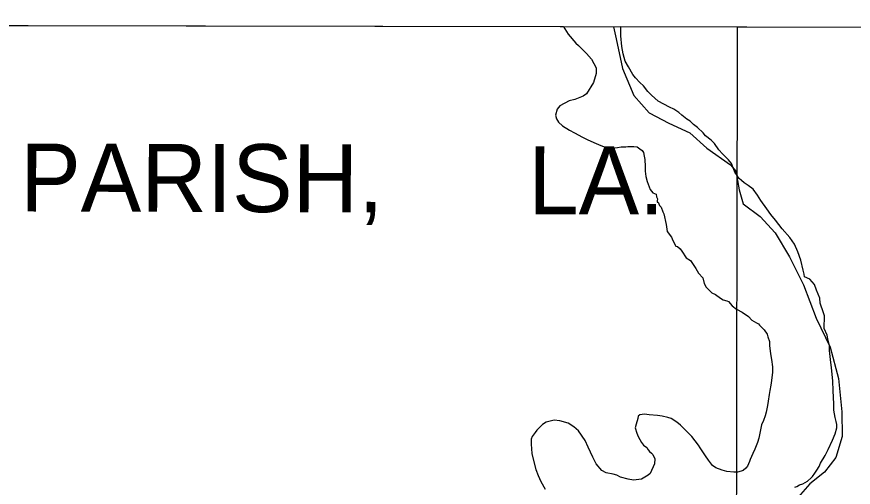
# Model space of a CAD drawing. Extents: x 3192986 to 3230865, y 867483 to 892886.
# Drawn here: x 3210781 to 3213246, y 889724 to 891109 of the extents above; entities that cross this region are included whole.
import ezdxf

# ---------------------------------------------------------------- set-up
doc = ezdxf.new("R2010")
doc.units = 0
for name, color, linetype in [('V-GRID-FRAM', 7, 'Continuous'), ('V-GRID-MAJR', 7, 'Continuous'), ('V-ROAD-CNTR', 7, 'Continuous'), ('V-SITE-VEGE', 7, 'Continuous'), ('V-TOPO-GNAM-IDEN', 7, 'Continuous')]:
    doc.layers.add(name, color=color, linetype=linetype)

msp = doc.modelspace()

# ---------------------------------------------------------------- linework, layer by layer
at = {"layer": 'V-GRID-FRAM'}
msp.add_lwpolyline([(3197228.983, 891108.84), (3228580.585, 891049.56), (3228554.131, 872861.567), (3197186.656, 872920.878)], dxfattribs=at)
at = {"layer": 'V-GRID-MAJR'}
msp.add_spline([(3212870.393, 872891.223), (3212881.85, 878950.417), (3212893.313, 885013.077), (3212904.7770000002, 891075.7810000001), (3212904.7830000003, 891079.2000000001)], degree=3, dxfattribs=at)
at = {"layer": 'V-ROAD-CNTR'}
msp.add_lwpolyline([(3212539.623883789, 891079.1958139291), (3212547.312868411, 891044.0408842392), (3212566.254830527, 890956.5570592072), (3212599.185764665, 890877.1092181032), (3212644.175674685, 890825.4833213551), (3212702.295558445, 890795.7523808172), (3212764.0694348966, 890767.3264376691), (3212814.489334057, 890722.3285276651), (3212884.586193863, 890673.074626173), (3212900.1401627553, 890654.099664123), (3212909.610143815, 890599.2657737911), (3212921.6641197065, 890558.3158556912), (3212971.589019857, 890521.0949301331), (3213015.900931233, 890472.5220272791), (3213058.2278465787, 890401.8181686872), (3213099.0137650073, 890319.186333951), (3213136.954689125, 890221.6265290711), (3213177.610607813, 890136.2546998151), (3213201.979559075, 890044.3068837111), (3213211.8115394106, 889945.6790809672), (3213213.398536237, 889873.072226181), (3213194.550573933, 889811.4543494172), (3213161.428640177, 889768.6024351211), (3213117.422728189, 889733.6855049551), (3213070.154822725, 889679.0636141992)], dxfattribs=at)
at = {"layer": 'V-SITE-VEGE'}
for p, q in [((3208500.8306227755, 891087.5270499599), (3212391.740870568, 891080.1700683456)), ((3212391.740870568, 891080.1700683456), (3212395.687, 891073.6479999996)), ((3212395.687, 891073.6479999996), (3212406.318, 891057.5769999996)), ((3212406.318, 891057.5769999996), (3212428.678, 891031.3749999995)), ((3212561.47, 891075.6569999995), (3212561.0217989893, 891079.8499898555)), ((3212561.0217989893, 891079.8499898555), (3217138.5755593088, 891071.1946941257)), ((3212561.065, 891052.8359999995), (3212561.47, 891075.6569999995)), ((3212428.678, 891031.3749999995), (3212436.4930000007, 891024.2869999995)), ((3212564.467, 891021.0159999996), (3212561.0650000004, 891052.8359999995)), ((3212436.4930000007, 891024.2869999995), (3212459.9, 891001.0419999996)), ((3212568.0650000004, 891000.1099999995), (3212564.467, 891021.0159999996)), ((3212459.9, 891001.0419999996), (3212474.482000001, 890983.9109999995)), ((3212474.482, 890983.9109999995), (3212487.931, 890958.8599999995)), ((3212573.629, 890978.1739999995), (3212568.065, 891000.1099999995)), ((3212487.931, 890958.8599999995), (3212488.6210000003, 890941.9739999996)), ((3212583.2510000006, 890961.1329999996), (3212573.6290000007, 890978.1739999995)), ((3212596.753, 890939.0549999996), (3212583.2510000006, 890961.1329999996)), ((3212488.6210000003, 890941.9739999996), (3212480.208, 890915.3269999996)), ((3212604.5130000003, 890928.9939999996), (3212596.753, 890939.0549999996)), ((3212480.208, 890915.3269999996), (3212459.7630000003, 890881.9489999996)), ((3212617.166, 890914.8729999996), (3212604.5130000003, 890928.9939999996)), ((3212627.92, 890905.7489999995), (3212617.166, 890914.8729999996)), ((3212640.519, 890888.6519999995), (3212627.92, 890905.7489999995)), ((3212651.236, 890877.5439999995), (3212640.519, 890888.6519999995)), ((3212408.774, 890861.0179999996), (3212381.7200000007, 890846.6129999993)), ((3212425.7290000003, 890865.6799999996), (3212408.774, 890861.0179999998)), ((3212449.717, 890875.1759999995), (3212425.7290000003, 890865.6799999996)), ((3212459.7630000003, 890881.9489999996), (3212449.717, 890875.1759999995)), ((3212670.7800000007, 890860.3219999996), (3212651.2360000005, 890877.5439999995)), ((3212704.216, 890842.8549999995), (3212670.7800000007, 890860.3219999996)), ((3212373.6050000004, 890836.8339999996), (3212368.3260000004, 890819.0609999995)), ((3212381.72, 890846.6129999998), (3212373.605, 890836.8339999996)), ((3212717.0060000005, 890836.6719999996), (3212704.216, 890842.8549999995)), ((3212731.7120000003, 890826.4849999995), (3212717.0060000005, 890836.6719999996)), ((3212368.3260000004, 890819.0609999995), (3212371.109, 890808.0939999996)), ((3212740.5190000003, 890819.3809999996), (3212731.7120000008, 890826.4849999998)), ((3212755.1910000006, 890807.2089999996), (3212740.5190000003, 890819.3809999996)), ((3212371.109, 890808.0939999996), (3212377.875, 890798.0489999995)), ((3212377.875, 890798.0489999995), (3212389.606, 890787.9149999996)), ((3212389.606, 890787.9149999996), (3212410.2110000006, 890774.6459999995)), ((3212765.005, 890801.0799999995), (3212755.1910000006, 890807.2089999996)), ((3212774.768, 890791.9719999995), (3212765.005, 890801.0799999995)), ((3212786.515, 890782.8319999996), (3212774.7680000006, 890791.9719999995)), ((3212410.2110000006, 890774.6459999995), (3212424.9710000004, 890767.4349999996)), ((3212424.9710000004, 890767.4349999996), (3212448.5540000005, 890754.1129999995)), ((3212803.102, 890766.6569999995), (3212786.515, 890782.8319999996)), ((3212810.896, 890758.5769999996), (3212803.1020000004, 890766.6569999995)), ((3212448.5540000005, 890754.1129999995), (3212464.3050000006, 890746.8849999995)), ((3212464.3050000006, 890746.8849999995), (3212487.923, 890735.5479999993)), ((3212487.923, 890735.5479999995), (3212501.708, 890729.3459999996)), ((3212827.5320000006, 890745.3779999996), (3212810.896, 890758.5769999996)), ((3212837.279, 890735.2789999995), (3212827.532, 890745.3779999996)), ((3212849.86, 890717.1909999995), (3212837.279, 890735.2789999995)), ((3212501.708, 890729.3459999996), (3212514.5340000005, 890725.1479999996)), ((3212514.5340000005, 890725.1479999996), (3212519.478, 890724.0669999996)), ((3212519.478, 890724.0669999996), (3212527.381, 890721.9409999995)), ((3212527.381, 890721.9409999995), (3212535.3170000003, 890721.7989999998)), ((3212535.3170000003, 890721.7989999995), (3212551.2280000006, 890723.5009999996)), ((3212551.2280000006, 890723.5009999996), (3212562.1950000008, 890726.2829999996)), ((3212562.1950000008, 890726.2829999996), (3212576.0870000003, 890726.0369999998)), ((3212576.0870000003, 890726.0369999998), (3212582.057, 890726.9239999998)), ((3212582.057, 890726.9239999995), (3212598.9240000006, 890726.6229999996)), ((3212598.9240000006, 890726.6229999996), (3212608.828, 890725.4529999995)), ((3212608.828, 890725.4529999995), (3212612.7630000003, 890723.3989999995)), ((3212612.7630000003, 890723.3989999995), (3212616.678, 890720.3519999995)), ((3212616.678, 890720.3519999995), (3212623.5350000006, 890715.2659999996)), ((3212623.5350000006, 890715.2659999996), (3212627.396, 890709.2429999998)), ((3212860.5600000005, 890705.0899999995), (3212849.8600000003, 890717.1909999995)), ((3212627.396, 890709.2429999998), (3212630.1790000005, 890698.2759999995)), ((3212630.179, 890698.2759999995), (3212631.987, 890688.3189999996)), ((3212631.9870000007, 890688.3189999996), (3212632.626, 890668.4569999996)), ((3212878.12, 890687.9029999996), (3212860.56, 890705.0899999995)), ((3212886.8550000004, 890676.8319999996), (3212878.1200000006, 890687.9029999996)), ((3212632.626, 890668.4569999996), (3212632.378, 890654.5639999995)), ((3212893.482, 890658.8479999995), (3212886.855, 890676.8319999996)), ((3212632.378, 890654.5639999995), (3212635.071, 890638.6379999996)), ((3212635.0710000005, 890638.6379999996), (3212638.7760000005, 890623.6859999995)), ((3212897.3100000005, 890650.8399999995), (3212893.482000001, 890658.8479999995)), ((3212904.0970000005, 890641.7859999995), (3212897.3100000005, 890650.8399999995)), ((3212906.984, 890636.7729999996), (3212904.097, 890641.7859999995)), ((3212909.8910000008, 890632.7499999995), (3212906.9840000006, 890636.7729999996)), ((3212638.7760000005, 890623.6859999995), (3212647.298, 890600.7049999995)), ((3212916.7290000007, 890626.6739999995), (3212909.8910000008, 890632.7499999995)), ((3212924.5440000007, 890619.5879999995), (3212916.7290000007, 890626.6739999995)), ((3212936.326, 890612.4299999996), (3212924.5440000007, 890619.5879999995)), ((3212951.014, 890601.2519999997), (3212936.3260000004, 890612.4299999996)), ((3212647.298, 890600.7049999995), (3212655.0600000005, 890590.6409999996)), ((3212655.0600000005, 890590.6409999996), (3212664.913, 890586.4959999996)), ((3212963.595, 890583.1619999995), (3212951.014, 890601.2519999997)), ((3212664.913, 890586.4959999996), (3212665.7630000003, 890578.5419999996)), ((3212665.7630000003, 890578.5419999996), (3212668.6320000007, 890572.5349999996)), ((3212668.528, 890566.5839999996), (3212668.4560000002, 890562.6149999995)), ((3212668.6320000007, 890572.5349999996), (3212668.5280000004, 890566.5839999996)), ((3212973.2520000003, 890568.1029999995), (3212963.5950000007, 890583.1619999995)), ((3212990.6700000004, 890542.9799999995), (3212973.2520000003, 890568.1029999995)), ((3212668.4560000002, 890562.6149999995), (3212671.432, 890562.5609999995)), ((3212671.432, 890562.5609999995), (3212675.2430000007, 890553.5599999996)), ((3212675.2430000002, 890553.5599999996), (3212680.115, 890548.5099999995)), ((3212680.115, 890548.5099999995), (3212684.828, 890534.5319999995)), ((3213003.2830000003, 890526.8769999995), (3212990.6700000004, 890542.9799999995)), ((3212684.828, 890534.5319999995), (3212687.699, 890528.5259999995)), ((3212687.699, 890528.5259999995), (3212694.097, 890497.6459999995)), ((3213016.8760000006, 890509.7619999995), (3213003.2830000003, 890526.8769999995)), ((3212694.097, 890497.6459999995), (3212697.693, 890476.7379999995)), ((3213036.2770000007, 890484.6019999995), (3213016.8760000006, 890509.7619999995)), ((3212697.693, 890476.7379999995), (3212710.2920000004, 890459.6409999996)), ((3213058.6550000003, 890459.3909999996), (3213036.2770000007, 890484.6019999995)), ((3212710.292, 890459.6409999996), (3212714.083, 890449.6489999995)), ((3212714.083, 890449.6489999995), (3212722.732, 890433.6149999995)), ((3213072.1920000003, 890439.2999999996), (3213058.6550000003, 890459.3909999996)), ((3212722.732000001, 890433.6149999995), (3212727.674, 890432.5339999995)), ((3212727.674, 890432.5339999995), (3212735.489, 890425.4479999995)), ((3212735.489, 890425.4479999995), (3212740.324, 890418.4149999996)), ((3212740.324, 890418.4149999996), (3212753.88, 890399.3149999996)), ((3213082.701, 890416.2849999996), (3213072.1920000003, 890439.2999999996)), ((3213091.2060000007, 890392.3149999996), (3213082.7010000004, 890416.2849999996)), ((3212753.88, 890399.3149999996), (3212766.637, 890391.1479999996)), ((3212766.637, 890391.1479999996), (3212782.108, 890368.0439999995)), ((3213098.6140000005, 890362.4079999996), (3213091.2060000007, 890392.3149999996)), ((3212782.108, 890368.0439999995), (3212789.796, 890354.0129999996)), ((3212789.7960000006, 890354.0129999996), (3212802.4460000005, 890339.8929999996)), ((3213101.397, 890351.4409999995), (3213098.614, 890362.4079999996)), ((3213102.2470000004, 890343.4849999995), (3213101.397, 890351.4409999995)), ((3213117.9960000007, 890336.2569999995), (3213102.2470000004, 890343.4849999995)), ((3212802.4460000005, 890339.8929999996), (3212806.1330000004, 890323.9469999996)), ((3212806.1330000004, 890323.9469999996), (3212812.8850000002, 890312.9079999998)), ((3213131.6050000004, 890320.1349999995), (3213117.9960000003, 890336.2569999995)), ((3213137.276, 890304.1549999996), (3213131.605, 890320.1349999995)), ((3212812.8850000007, 890312.9079999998), (3212829.4490000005, 890295.7419999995)), ((3212829.449, 890295.7419999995), (3212840.293, 890291.5779999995)), ((3212840.293, 890291.5779999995), (3212854.982, 890280.3979999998)), ((3213147.768, 890280.1459999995), (3213137.276, 890304.1549999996)), ((3212854.982, 890280.3979999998), (3212862.832, 890275.2969999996)), ((3212862.832, 890275.2969999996), (3212873.6920000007, 890272.1259999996)), ((3212873.6920000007, 890272.1259999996), (3212878.6180000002, 890270.0539999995)), ((3212878.6180000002, 890270.0539999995), (3212889.3200000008, 890257.9499999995)), ((3213148.4930000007, 890265.2469999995), (3213147.7680000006, 890280.1459999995)), ((3212889.3200000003, 890257.9499999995), (3212902.0430000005, 890247.7999999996)), ((3212902.0430000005, 890247.7999999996), (3212918.767, 890239.5629999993)), ((3213157.9200000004, 890237.2899999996), (3213148.4930000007, 890265.2469999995)), ((3212918.7670000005, 890239.5629999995), (3212937.3890000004, 890226.3289999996)), ((3212937.389, 890226.3289999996), (3212947.1170000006, 890215.2389999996)), ((3213160.74, 890228.3049999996), (3213157.9200000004, 890237.2899999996)), ((3213160.066, 890190.6039999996), (3213160.74, 890228.3049999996)), ((3212947.1170000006, 890215.2389999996), (3212960.884, 890208.0459999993)), ((3212960.884, 890208.0459999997), (3212966.786, 890204.9619999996)), ((3212966.786, 890204.9619999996), (3212969.6900000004, 890200.9419999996)), ((3212969.6900000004, 890200.9419999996), (3212983.3340000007, 890186.8019999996)), ((3212983.3340000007, 890186.8019999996), (3212992.0500000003, 890174.7379999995)), ((3212992.0500000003, 890174.7379999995), (3212993.893, 890166.7649999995)), ((3213168.659, 890171.5899999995), (3213160.066, 890190.6039999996)), ((3213170.4490000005, 890160.6429999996), (3213168.659, 890171.5899999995)), ((3212993.893, 890166.7649999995), (3212998.608, 890152.7849999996)), ((3212998.608, 890152.7849999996), (3212999.3860000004, 890140.8619999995)), ((3213176.032, 890139.7009999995), (3213170.449, 890160.6429999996)), ((3212999.386, 890140.8619999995), (3213001.9220000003, 890116.0069999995)), ((3213175.784, 890125.8109999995), (3213176.032, 890139.7009999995)), ((3213178.303000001, 890099.9609999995), (3213175.784, 890125.8109999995)), ((3213001.9220000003, 890116.0069999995), (3213004.617, 890100.0779999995)), ((3213004.617, 890100.0779999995), (3213008.197, 890078.1789999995)), ((3213181.828, 890075.0839999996), (3213178.303, 890099.9609999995)), ((3213008.197, 890078.1789999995), (3213007.914, 890062.3029999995)), ((3213185.1250000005, 890037.3129999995), (3213181.8280000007, 890075.0839999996)), ((3213007.9140000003, 890062.3029999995), (3213004.4960000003, 890037.5499999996)), ((3213003.2730000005, 890024.6709999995), (3213000.0150000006, 890008.8499999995)), ((3213004.4960000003, 890037.5499999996), (3213003.2730000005, 890024.6709999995)), ((3213186.579, 890007.5099999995), (3213185.125, 890037.3129999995)), ((3212997.8170000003, 889996.9769999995), (3212995.478, 889977.1689999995)), ((3213000.0150000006, 890008.8499999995), (3212997.8170000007, 889996.9769999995)), ((3213188.8850000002, 889969.7549999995), (3213186.5790000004, 890007.5099999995)), ((3212995.478, 889977.1689999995), (3212993.2670000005, 889964.3059999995)), ((3212993.2670000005, 889964.3059999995), (3212988.9430000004, 889944.5319999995)), ((3213188.5500000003, 889950.9039999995), (3213188.8850000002, 889969.7549999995)), ((3213192.13, 889929.0039999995), (3213188.5500000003, 889950.9039999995)), ((3212611.4700000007, 889926.4419999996), (3212606.2090000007, 889909.6649999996)), ((3212612.5860000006, 889933.3709999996), (3212611.4700000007, 889926.4419999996)), ((3212616.625, 889937.2679999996), (3212612.5860000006, 889933.3709999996)), ((3212630.552, 889939.0069999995), (3212616.625, 889937.2679999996)), ((3212644.406, 889936.7739999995), (3212630.552, 889939.0069999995)), ((3212669.1930000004, 889935.3409999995), (3212644.406, 889936.7739999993)), ((3212683.0500000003, 889933.1089999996), (3212669.1930000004, 889935.3409999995)), ((3212699.846, 889928.8379999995), (3212683.0500000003, 889933.1089999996)), ((3212709.715, 889925.6869999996), (3212699.846, 889928.8379999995)), ((3212726.4040000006, 889915.4649999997), (3212709.7150000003, 889925.6869999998)), ((3212985.771, 889933.6719999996), (3212981.556, 889919.8519999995)), ((3212988.943, 889944.5319999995), (3212985.771, 889933.6719999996)), ((3213195.886, 889917.0279999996), (3213192.13, 889929.0039999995)), ((3212330.276, 889908.6249999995), (3212313.107, 889892.0559999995)), ((3212341.312, 889915.3749999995), (3212330.276, 889908.6249999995)), ((3212364.24, 889920.9229999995), (3212341.312, 889915.3749999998)), ((3212381.089, 889919.6289999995), (3212364.24, 889920.9229999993)), ((3212405.769, 889912.2439999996), (3212381.089, 889919.6289999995)), ((3212422.46, 889902.0199999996), (3212405.7690000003, 889912.2439999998)), ((3212436.139, 889889.8649999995), (3212422.46, 889902.0199999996)), ((3212606.2090000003, 889909.6649999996), (3212603.039, 889898.8049999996)), ((3212603.039, 889898.8049999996), (3212607.714, 889882.8399999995)), ((3212737.16, 889906.3389999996), (3212726.404, 889915.4649999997)), ((3212756.667, 889887.1349999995), (3212737.16, 889906.3389999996)), ((3212975.3710000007, 889907.0599999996), (3212972.1500000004, 889893.2219999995)), ((3212981.556, 889919.8519999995), (3212975.3710000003, 889907.0599999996)), ((3213192.273, 889881.3619999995), (3213197.534, 889898.1409999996)), ((3213197.7100000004, 889908.0609999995), (3213195.886, 889917.0279999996)), ((3213197.534, 889898.1409999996), (3213197.71, 889908.0609999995)), ((3212299.873, 889873.4359999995), (3212296.756, 889865.5509999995)), ((3212309.0160000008, 889885.1829999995), (3212299.873, 889873.4359999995)), ((3212313.107, 889892.0559999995), (3212309.0160000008, 889885.1829999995)), ((3212455.488, 889861.7319999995), (3212436.139, 889889.8649999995)), ((3212607.714, 889882.8399999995), (3212612.5, 889872.8299999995)), ((3212612.5, 889872.8299999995), (3212622.122, 889855.7859999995)), ((3212770.311, 889872.9999999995), (3212756.667, 889887.1349999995)), ((3212789.714, 889847.8379999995), (3212770.311, 889872.9999999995)), ((3212970.98, 889883.3179999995), (3212967.74, 889868.4879999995)), ((3212972.15, 889893.2219999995), (3212970.98, 889883.3179999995)), ((3213184.992, 889862.6349999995), (3213192.273, 889881.3619999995)), ((3212296.598, 889856.6219999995), (3212296.4920000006, 889850.6679999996)), ((3212296.4920000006, 889850.6679999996), (3212298.2290000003, 889836.7419999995)), ((3212296.756, 889865.5509999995), (3212296.598, 889856.6219999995)), ((3212465.057, 889841.7099999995), (3212455.488, 889861.7319999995)), ((3212622.122, 889855.7859999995), (3212627.932, 889847.7439999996)), ((3212963.54, 889855.6609999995), (3212956.2430000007, 889835.9409999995)), ((3212967.74, 889868.4879999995), (3212963.54, 889855.6609999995)), ((3213171.598, 889835.0829999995), (3213184.992, 889862.6349999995)), ((3212298.2290000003, 889836.7419999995), (3212298.972, 889822.8339999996)), ((3212478.4340000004, 889812.6899999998), (3212465.0570000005, 889841.7099999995)), ((3212627.932, 889847.7439999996), (3212637.732000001, 889840.6209999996)), ((3212637.732000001, 889840.6209999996), (3212641.5780000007, 889833.6059999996)), ((3212641.578, 889833.6059999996), (3212645.4590000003, 889828.5719999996)), ((3212645.4590000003, 889828.5719999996), (3212651.3410000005, 889824.4989999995)), ((3212651.3410000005, 889824.4989999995), (3212655.238, 889820.4579999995)), ((3212794.5330000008, 889839.8139999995), (3212789.714, 889847.8379999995)), ((3212809.985, 889815.7169999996), (3212794.5330000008, 889839.8139999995)), ((3212956.2430000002, 889835.9409999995), (3212950.06, 889823.1469999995)), ((3213163.343, 889817.3659999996), (3213171.598, 889835.0829999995)), ((3212298.972, 889822.8339999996), (3212302.64, 889805.8969999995)), ((3212302.64, 889805.8969999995), (3212311.041, 889775.9719999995)), ((3212488.003, 889792.6689999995), (3212478.434, 889812.6899999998)), ((3212655.238, 889820.4579999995), (3212660.9620000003, 889807.4529999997)), ((3212660.9620000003, 889807.4529999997), (3212660.696, 889792.5709999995)), ((3212819.6950000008, 889803.6339999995), (3212809.9850000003, 889815.7169999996)), ((3212831.3170000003, 889787.5489999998), (3212819.6950000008, 889803.6339999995)), ((3212939.7140000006, 889799.5109999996), (3212934.5030000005, 889785.7099999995)), ((3212941.8020000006, 889805.4299999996), (3212939.7140000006, 889799.5109999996)), ((3212950.06, 889823.1469999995), (3212941.8020000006, 889805.4299999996)), ((3213149.046, 889794.7929999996), (3213163.3430000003, 889817.3659999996)), ((3212311.041, 889775.9719999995), (3212317.668, 889757.9879999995)), ((3212505.5270000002, 889773.4999999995), (3212488.003, 889792.6689999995)), ((3212660.696, 889792.5709999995), (3212647.286, 889764.0279999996)), ((3212841.1150000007, 889780.4259999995), (3212831.3170000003, 889787.5489999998)), ((3212859.862, 889774.1369999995), (3212841.1150000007, 889780.4259999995)), ((3212873.6820000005, 889769.9219999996), (3212859.862, 889774.1369999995)), ((3212929.437, 889779.8439999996), (3212921.3760000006, 889773.0409999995)), ((3212934.5030000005, 889785.7099999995), (3212929.437, 889779.8439999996)), ((3213132.6410000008, 889765.3099999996), (3213138.7520000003, 889774.1329999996)), ((3213138.752, 889774.1329999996), (3213144.901, 889784.9399999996)), ((3213144.901, 889784.9399999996), (3213149.046, 889794.7929999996)), ((3212317.668, 889757.9879999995), (3212325.305, 889740.9799999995)), ((3212518.3010000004, 889766.3259999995), (3212505.5270000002, 889773.4999999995)), ((3212538.0740000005, 889762.0019999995), (3212518.3010000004, 889766.3259999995)), ((3212548.935, 889758.8319999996), (3212538.0740000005, 889762.0019999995)), ((3212559.7600000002, 889753.6769999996), (3212548.935, 889758.8319999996)), ((3212582.475, 889747.3159999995), (3212559.7600000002, 889753.6769999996)), ((3212641.244, 889759.1719999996), (3212622.181, 889747.6009999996)), ((3212647.286, 889764.0279999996), (3212641.244, 889759.1719999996)), ((3212893.507, 889768.5739999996), (3212873.6820000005, 889769.9219999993)), ((3212904.42, 889768.3819999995), (3212893.507, 889768.5739999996)), ((3212915.387, 889771.1629999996), (3212904.42, 889768.3819999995)), ((3212921.3760000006, 889773.0409999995), (3212915.387, 889771.1629999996)), ((3213111.381, 889741.8659999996), (3213121.48, 889751.6129999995)), ((3213121.48, 889751.6129999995), (3213125.518, 889755.5099999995)), ((3213125.518, 889755.5099999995), (3213132.6410000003, 889765.3099999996)), ((3212325.3050000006, 889740.9799999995), (3212337.7960000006, 889717.9289999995)), ((3212598.316, 889745.0509999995), (3212582.475, 889747.3159999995)), ((3212622.181, 889747.6009999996), (3212598.316, 889745.0509999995)), ((3213073.341, 889723.6879999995), (3213079.332, 889725.5659999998)), ((3213079.332, 889725.5659999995), (3213087.358, 889730.3849999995)), ((3213087.358, 889730.3849999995), (3213097.348, 889734.1759999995)), ((3213097.348, 889734.1759999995), (3213111.381, 889741.8659999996))]:
    msp.add_line(p, q, dxfattribs=at)

# ---------------------------------------------------------------- texts
at = {"layer": 'V-TOPO-GNAM-IDEN'}
for s, height, rotation, p in [('PARISH,', 199.99959800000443, 359.84832623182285, (3210791.4108327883, 890535.5966246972)), ('LA.', 199.999598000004, 359.8695265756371, (3212287.888899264, 890527.517931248))]:
    msp.add_text(s, height=height, rotation=rotation, dxfattribs=at).set_placement(p)

doc.saveas('drawing.dxf')
